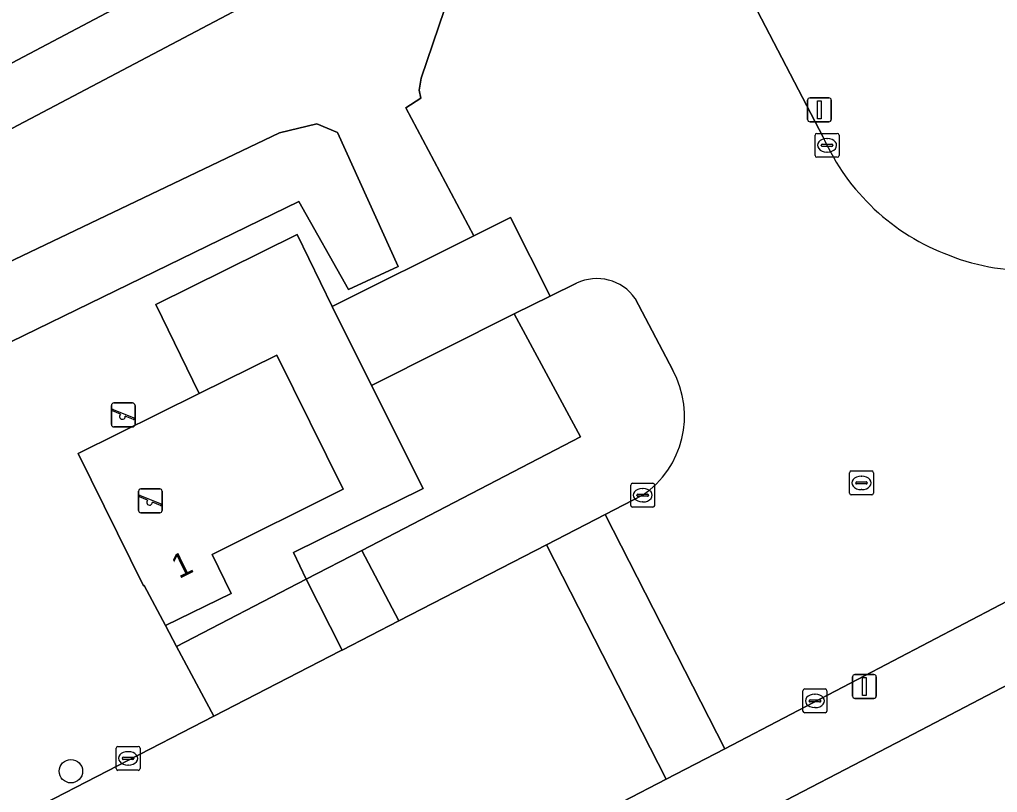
# Model space of a CAD drawing. Extents: x 162879 to 165540, y 384011 to 385181.
# Drawn here: x 163089.84 to 163130.74, y 384121.61 to 384153.92 of the extents above; entities that cross this region are included whole.
import ezdxf

# ---------------------------------------------------------------- set-up
doc = ezdxf.new("R2010")
doc.units = 0
for name, color, linetype in [('IMGEO_Boom', 7, 'Continuous'), ('IMGEO_Erf', 7, 'Continuous'), ('IMGEO_Groenvoorziening', 7, 'Continuous'), ('IMGEO_Kolk', 7, 'Continuous'), ('IMGEO_Lichtmast', 7, 'Continuous'), ('IMGEO_Loofbos', 7, 'Continuous'), ('IMGEO_Pand', 7, 'Continuous'), ('IMGEO_Pand_nummerreeks', 7, 'Continuous'), ('IMGEO_Rijbaan_lokaal_open', 7, 'Continuous'), ('IMGEO_Rioolput', 7, 'Continuous'), ('IMGEO_Speelvoorziening', 7, 'Continuous'), ('IMGEO_Voetpad_open', 7, 'Continuous')]:
    doc.layers.add(name, color=color, linetype=linetype)

msp = doc.modelspace()

# ---------------------------------------------------------------- linework, layer by layer
at = {"layer": 'IMGEO_Boom'}
msp.add_circle((163091.991, 384122.499), 0.489, dxfattribs=at)
at = {"layer": 'IMGEO_Erf'}
msp.add_lwpolyline([(163143.243, 384132.428), (163127.213, 384124.054), (163112.295, 384116.3), (163101.541, 384110.753), (163090.595, 384105.288), (163080.354, 384099.991), (163080.44, 384099.827), (163069.673, 384094.152), (163059.14, 384088.719), (163047.464, 384082.495), (163043.34, 384080.331), (163036.987, 384076.997)], dxfattribs=at)
at = {"layer": 'IMGEO_Groenvoorziening'}
for points in [[(163073.953, 384112.428), (163097.961, 384124.794), (163096.413, 384127.714), (163095.95, 384128.587), (163095.056, 384130.265), (163095.032, 384130.254), (163092.297, 384135.786), (163097.357, 384138.283), (163095.548, 384142.004), (163101.456, 384144.939), (163102.922, 384141.922), (163108.847, 384144.884), (163105.996, 384150.227), (163106.627, 384150.637), (163106.557, 384150.965), (163106.637, 384151.466), (163108.593, 384157.219), (163099.858, 384173.768), (163097.509, 384178.219), (163082.45, 384207.161)], [(163080.048, 384198.225), (163053.853, 384184.48), (163067.382, 384158.999), (163093.542, 384172.882), (163094.565, 384170.805), (163101.195, 384158.277), (163100.648, 384157.988), (163101.839, 384155.875), (163076.172, 384142.348), (163082.929, 384129.591), (163083.846, 384127.811), (163085.723, 384124.303), (163069.383, 384115.626), (163064.419, 384125.025), (163037.943, 384111.038)]]:
    msp.add_lwpolyline(points, dxfattribs=at)
for points in [[(163101.524, 384146.311), (163103.594, 384142.638), (163105.683, 384143.589), (163103.142, 384149.192), (163102.275, 384149.563), (163100.717, 384149.185), (163080.452, 384139.512), (163079.03, 384138.011), (163079.948, 384136.467), (163081.254, 384136.447)], [(163100.717, 384149.185), (163102.275, 384149.563), (163103.142, 384149.192), (163105.683, 384143.589), (163103.594, 384142.638), (163101.524, 384146.311), (163081.254, 384136.447), (163079.948, 384136.467), (163079.03, 384138.011), (163080.452, 384139.512)], [(163113.303, 384136.473), (163110.528, 384141.616), (163104.563, 384138.625), (163106.727, 384134.316), (163101.3, 384131.64), (163101.833, 384130.525), (163104.158, 384131.731)]]:
    msp.add_lwpolyline(points, close=True, dxfattribs=at)
at = {"layer": 'IMGEO_Kolk'}
for p, q in [((163123.113, 384148.235), (163123.113, 384149.087)), ((163123.188, 384149.161), (163124.04, 384149.161)), ((163124.114, 384149.087), (163124.114, 384148.235)), ((163123.372, 384148.655), (163123.372, 384148.667)), ((163123.415, 384148.704), (163123.813, 384148.704)), ((163123.601, 384148.941), (163123.626, 384148.941)), ((163123.856, 384148.667), (163123.856, 384148.655)), ((163123.81, 384148.618), (163123.412, 384148.618)), ((163123.624, 384148.381), (163123.599, 384148.381)), ((163124.04, 384148.161), (163123.188, 384148.161)), ((163115.403, 384133.61), (163115.403, 384134.462)), ((163115.478, 384134.536), (163116.33, 384134.536)), ((163116.404, 384134.462), (163116.404, 384133.61)), ((163115.662, 384134.03), (163115.662, 384134.042)), ((163116.1, 384133.993), (163115.702, 384133.993)), ((163115.705, 384134.079), (163116.103, 384134.079)), ((163115.891, 384134.316), (163115.916, 384134.316)), ((163116.146, 384134.042), (163116.146, 384134.03)), ((163116.33, 384133.536), (163115.478, 384133.536)), ((163115.914, 384133.756), (163115.889, 384133.756)), ((163122.607, 384125.013), (163122.607, 384125.865)), ((163122.682, 384125.939), (163123.534, 384125.939)), ((163123.608, 384125.865), (163123.608, 384125.013)), ((163122.866, 384125.433), (163122.866, 384125.445)), ((163123.304, 384125.396), (163122.906, 384125.396)), ((163122.909, 384125.482), (163123.307, 384125.482)), ((163123.095, 384125.719), (163123.12, 384125.719)), ((163123.35, 384125.445), (163123.35, 384125.433)), ((163123.534, 384124.939), (163122.682, 384124.939)), ((163123.118, 384125.159), (163123.093, 384125.159)), ((163093.882, 384122.61), (163093.882, 384123.462)), ((163093.957, 384123.536), (163094.809, 384123.536)), ((163094.37, 384123.316), (163094.395, 384123.316)), ((163094.883, 384123.462), (163094.883, 384122.61)), ((163094.141, 384123.03), (163094.141, 384123.042)), ((163094.579, 384122.993), (163094.181, 384122.993)), ((163094.184, 384123.079), (163094.582, 384123.079)), ((163094.625, 384123.042), (163094.625, 384123.03)), ((163094.809, 384122.536), (163093.957, 384122.536)), ((163094.393, 384122.756), (163094.368, 384122.756))]:
    msp.add_line(p, q, dxfattribs=at)
for points in [[(163123.113, 384148.235), (163123.113, 384149.087)], [(163123.188, 384149.161), (163124.04, 384149.161)], [(163124.114, 384149.087), (163124.114, 384148.235)], [(163124.04, 384148.161), (163123.188, 384148.161)], [(163115.403, 384133.61), (163115.403, 384134.462)], [(163115.478, 384134.536), (163116.33, 384134.536)], [(163116.404, 384134.462), (163116.404, 384133.61)], [(163116.33, 384133.536), (163115.478, 384133.536)], [(163122.607, 384125.013), (163122.607, 384125.865)], [(163122.682, 384125.939), (163123.534, 384125.939)], [(163123.608, 384125.865), (163123.608, 384125.013)], [(163123.534, 384124.939), (163122.682, 384124.939)], [(163093.882, 384122.61), (163093.882, 384123.462)], [(163093.957, 384123.536), (163094.809, 384123.536)], [(163094.883, 384123.462), (163094.883, 384122.61)], [(163094.809, 384122.536), (163093.957, 384122.536)]]:
    msp.add_lwpolyline(points, dxfattribs=at)
for centre, radius, start, end in [((163123.19, 384149.085), 0.0765, 91.552, 178.448), ((163123.19, 384149.085), 0.0765, 91.552, 178.448), ((163124.038, 384149.085), 0.0765, 1.552, 88.448), ((163124.038, 384149.085), 0.0765, 1.552, 88.448), ((163123.412, 384148.664), 0.0403, 85.8775, 175.7526), ((163123.817, 384148.666), 0.0386, 1.7309, 96.639), ((163123.409, 384148.654), 0.0366, 178.938, 274.7102), ((163123.813, 384148.661), 0.043, 264.8664, 352.4533), ((163123.19, 384148.237), 0.0765, 181.552, 268.448), ((163123.19, 384148.237), 0.0765, 181.552, 268.448), ((163124.038, 384148.237), 0.0765, 271.552, 358.448), ((163124.038, 384148.237), 0.0765, 271.552, 358.448), ((163115.48, 384134.46), 0.0765, 91.552, 178.448), ((163115.48, 384134.46), 0.0765, 91.552, 178.448), ((163116.328, 384134.46), 0.0765, 1.552, 88.448), ((163116.328, 384134.46), 0.0765, 1.552, 88.448), ((163115.702, 384134.039), 0.0403, 85.8775, 175.7526), ((163115.699, 384134.029), 0.0366, 178.938, 274.7102), ((163116.103, 384134.036), 0.043, 264.8664, 352.4533), ((163116.107, 384134.041), 0.0386, 1.7309, 96.639), ((163115.48, 384133.612), 0.0765, 181.552, 268.448), ((163115.48, 384133.612), 0.0765, 181.552, 268.448), ((163116.328, 384133.612), 0.0765, 271.552, 358.448), ((163116.328, 384133.612), 0.0765, 271.552, 358.448), ((163122.684, 384125.863), 0.0765, 91.552, 178.448), ((163122.684, 384125.863), 0.0765, 91.552, 178.448), ((163123.532, 384125.863), 0.0765, 1.552, 88.448), ((163123.532, 384125.863), 0.0765, 1.552, 88.448), ((163122.906, 384125.442), 0.0403, 85.8775, 175.7526), ((163122.903, 384125.432), 0.0366, 178.938, 274.7102), ((163123.307, 384125.439), 0.043, 264.8664, 352.4533), ((163123.311, 384125.444), 0.0386, 1.7309, 96.639), ((163122.684, 384125.015), 0.0765, 181.552, 268.448), ((163122.684, 384125.015), 0.0765, 181.552, 268.448), ((163123.532, 384125.015), 0.0765, 271.552, 358.448), ((163123.532, 384125.015), 0.0765, 271.552, 358.448), ((163093.959, 384123.46), 0.0765, 91.552, 178.448), ((163093.959, 384123.46), 0.0765, 91.552, 178.448), ((163094.807, 384123.46), 0.0765, 1.552, 88.448), ((163094.807, 384123.46), 0.0765, 1.552, 88.448), ((163094.181, 384123.039), 0.0403, 85.8775, 175.7526), ((163094.178, 384123.029), 0.0366, 178.938, 274.7102), ((163094.582, 384123.036), 0.043, 264.8664, 352.4533), ((163094.586, 384123.041), 0.0386, 1.7309, 96.639), ((163093.959, 384122.612), 0.0765, 181.552, 268.448), ((163093.959, 384122.612), 0.0765, 181.552, 268.448), ((163094.807, 384122.612), 0.0765, 271.552, 358.448), ((163094.807, 384122.612), 0.0765, 271.552, 358.448)]:
    msp.add_arc(centre, radius, start, end, dxfattribs=at)
for centre, major_axis, ratio, start_param, end_param in [((163123.6, 384148.661), (-0.387, 0.002), 0.722429, 4.712389, 7.853982), ((163123.625, 384148.661), (-0.39, 0.002), 0.717154, 1.570796, 4.712389), ((163115.89, 384134.036), (-0.387, 0.002), 0.722429, 4.712389, 7.853982), ((163115.915, 384134.036), (-0.39, 0.002), 0.717154, 1.570796, 4.712389), ((163123.094, 384125.439), (-0.387, 0.002), 0.722429, 4.712389, 7.853982), ((163123.119, 384125.439), (-0.39, 0.002), 0.717154, 1.570796, 4.712389), ((163094.369, 384123.036), (-0.387, 0.002), 0.722429, 4.712389, 7.853982), ((163094.394, 384123.036), (-0.39, 0.002), 0.717154, 1.570796, 4.712389)]:
    msp.add_ellipse(centre, major_axis=major_axis, ratio=ratio, start_param=start_param, end_param=end_param, dxfattribs=at)
at = {"layer": 'IMGEO_Lichtmast'}
for p, q in [((163122.801, 384149.746), (163122.801, 384150.546)), ((163122.801, 384150.546), (163122.801, 384149.746)), ((163122.901, 384150.646), (163123.691, 384150.646)), ((163123.691, 384150.646), (163122.901, 384150.646)), ((163123.791, 384150.546), (163123.791, 384149.746)), ((163123.791, 384149.746), (163123.791, 384150.546)), ((163123.691, 384149.646), (163122.901, 384149.646)), ((163122.901, 384149.646), (163123.691, 384149.646)), ((163124.682, 384125.64), (163124.682, 384126.44)), ((163124.682, 384126.44), (163124.682, 384125.64)), ((163124.782, 384126.54), (163125.572, 384126.54)), ((163125.572, 384126.54), (163124.782, 384126.54)), ((163125.672, 384126.44), (163125.672, 384125.64)), ((163125.672, 384125.64), (163125.672, 384126.44)), ((163125.572, 384125.54), (163124.782, 384125.54)), ((163124.782, 384125.54), (163125.572, 384125.54))]:
    msp.add_line(p, q, dxfattribs=at)
for points in [[(163123.221, 384150.521), (163123.371, 384150.521), (163123.371, 384149.771), (163123.221, 384149.771), (163123.221, 384150.521)], [(163125.102, 384126.415), (163125.252, 384126.415), (163125.252, 384125.665), (163125.102, 384125.665), (163125.102, 384126.415)]]:
    msp.add_lwpolyline(points, dxfattribs=at)
for centre, start, end in [((163122.901, 384150.546), 90, 180), ((163122.901, 384150.546), 90, 180), ((163123.691, 384150.546), 0, 90), ((163123.691, 384150.546), 360, 90), ((163122.901, 384149.746), 180, 270), ((163122.901, 384149.746), 180, 270), ((163123.691, 384149.746), 270, 0), ((163123.691, 384149.746), 270, 0), ((163124.782, 384126.44), 90, 180), ((163124.782, 384126.44), 90, 180), ((163125.572, 384126.44), 0, 90), ((163125.572, 384126.44), 360, 90), ((163124.782, 384125.64), 180, 270), ((163124.782, 384125.64), 180, 270), ((163125.572, 384125.64), 270, 0), ((163125.572, 384125.64), 270, 0)]:
    msp.add_arc(centre, 0.1, start, end, dxfattribs=at)
at = {"layer": 'IMGEO_Loofbos'}
msp.add_lwpolyline([(163177.768, 384191.622), (163169.674, 384220.665), (163168.074, 384226.307), (163167.934, 384226.8), (163157.97, 384222.156), (163157.754, 384218.928), (163159.831, 384215.446), (163145.913, 384206.852), (163144.445, 384205.946), (163142.416, 384204.693), (163116.116, 384192.067), (163115.847, 384189.643), (163114.752, 384186.202), (163124.89, 384162.957), (163120.518, 384154.619), (163123.456, 384148.995)], dxfattribs=at)
for centre, radius, start, end in [((163131.943, 384152.78), 9.293, 204.0349, 249.7066), ((163131.983, 384152.277), 8.837, 248.3297, 299.3005)]:
    msp.add_arc(centre, radius, start, end, dxfattribs=at)
at = {"layer": 'IMGEO_Pand'}
for points in [[(163100.648, 384157.988), (163101.195, 384158.277), (163094.565, 384170.805), (163067.808, 384156.669), (163074.422, 384144.138)], [(163100.608, 384139.888), (163097.357, 384138.283), (163092.297, 384135.786), (163095.032, 384130.254), (163095.056, 384130.265), (163095.95, 384128.587), (163098.698, 384129.929), (163097.902, 384131.558), (163103.383, 384134.294)]]:
    msp.add_lwpolyline(points, close=True, dxfattribs=at)
at = {"layer": 'IMGEO_Rijbaan_lokaal_open'}
for points in [[(163123.456, 384148.995), (163120.518, 384154.619), (163109.182, 384176.32), (163104.407, 384185.46), (163103.99, 384186.246), (163098.666, 384196.282), (163094.956, 384203.096), (163085.593, 384220.946), (163078.99, 384233.534), (163074.347, 384242.176), (163072.969, 384244.801), (163072.377, 384245.947)], [(163108.822, 384157.894), (163108.593, 384157.219), (163106.637, 384151.466), (163106.557, 384150.965), (163106.627, 384150.637), (163105.996, 384150.227), (163108.847, 384144.884), (163110.369, 384145.645), (163112.034, 384142.354), (163113.136, 384142.895)], [(163115.901, 384134.034), (163114.331, 384133.225), (163119.333, 384123.441), (163124.887, 384126.334), (163138.307, 384133.356), (163149.57, 384139.183), (163164.843, 384147.137)], [(163115.593, 384142.26), (163117.161, 384139.26)]]:
    msp.add_lwpolyline(points, dxfattribs=at)
for points in [[(163114.331, 384133.225), (163111.878, 384131.962), (163116.886, 384122.167), (163119.333, 384123.441)], [(163104.389, 384115.671), (163111.658, 384119.475), (163115.056, 384121.214), (163116.886, 384122.167), (163111.878, 384131.962), (163105.709, 384128.785), (163103.332, 384127.561), (163103.267, 384127.527), (163097.961, 384124.794), (163073.953, 384112.428), (163079.089, 384102.505), (163079.729, 384102.844), (163083.135, 384104.564), (163090.228, 384108.281), (163093.815, 384110.133), (163101.034, 384113.928)]]:
    msp.add_lwpolyline(points, close=True, dxfattribs=at)
for centre, radius, start, end in [((163131.943, 384152.78), 9.293, 204.0349, 249.7066), ((163131.983, 384152.277), 8.837, 248.3297, 299.3005), ((163113.987, 384141.117), 1.971, 35.4353, 115.5832), ((163113.655, 384137.34), 3.997, 304.1894, 28.6997)]:
    msp.add_arc(centre, radius, start, end, dxfattribs=at)
at = {"layer": 'IMGEO_Rioolput'}
for p, q in [((163124.553, 384134.124), (163124.553, 384134.976)), ((163124.628, 384135.05), (163125.48, 384135.05)), ((163125.041, 384134.83), (163125.066, 384134.83)), ((163125.554, 384134.976), (163125.554, 384134.124)), ((163124.812, 384134.544), (163124.812, 384134.556)), ((163125.25, 384134.507), (163124.852, 384134.507)), ((163124.855, 384134.593), (163125.253, 384134.593)), ((163125.296, 384134.556), (163125.296, 384134.544)), ((163125.48, 384134.05), (163124.628, 384134.05)), ((163125.064, 384134.27), (163125.039, 384134.27))]:
    msp.add_line(p, q, dxfattribs=at)
for points in [[(163124.553, 384134.124), (163124.553, 384134.976)], [(163124.628, 384135.05), (163125.48, 384135.05)], [(163125.554, 384134.976), (163125.554, 384134.124)], [(163125.48, 384134.05), (163124.628, 384134.05)]]:
    msp.add_lwpolyline(points, dxfattribs=at)
for centre, radius, start, end in [((163124.63, 384134.974), 0.0765, 91.552, 178.448), ((163124.63, 384134.974), 0.0765, 91.552, 178.448), ((163125.478, 384134.974), 0.0765, 1.552, 88.448), ((163125.478, 384134.974), 0.0765, 1.552, 88.448), ((163124.852, 384134.553), 0.0403, 85.8775, 175.7526), ((163124.849, 384134.543), 0.0366, 178.938, 274.7102), ((163125.253, 384134.55), 0.043, 264.8664, 352.4533), ((163125.257, 384134.555), 0.0386, 1.7309, 96.639), ((163124.63, 384134.126), 0.0765, 181.552, 268.448), ((163124.63, 384134.126), 0.0765, 181.552, 268.448), ((163125.478, 384134.126), 0.0765, 271.552, 358.448), ((163125.478, 384134.126), 0.0765, 271.552, 358.448)]:
    msp.add_arc(centre, radius, start, end, dxfattribs=at)
for centre, major_axis, ratio, start_param, end_param in [((163125.04, 384134.55), (-0.387, 0.002), 0.722429, 4.712389, 7.853982), ((163125.065, 384134.55), (-0.39, 0.002), 0.717154, 1.570796, 4.712389)]:
    msp.add_ellipse(centre, major_axis=major_axis, ratio=ratio, start_param=start_param, end_param=end_param, dxfattribs=at)
at = {"layer": 'IMGEO_Speelvoorziening'}
for p, q in [((163093.682, 384136.991), (163093.682, 384137.791)), ((163093.682, 384137.791), (163093.682, 384136.991)), ((163093.751, 384137.616), (163094.627, 384137.263)), ((163093.782, 384137.891), (163094.572, 384137.891)), ((163094.572, 384137.891), (163093.782, 384137.891)), ((163094.672, 384137.791), (163094.672, 384136.991)), ((163094.672, 384136.991), (163094.672, 384137.791)), ((163094.065, 384137.419), (163093.726, 384137.556)), ((163094.603, 384137.203), (163094.263, 384137.34)), ((163094.572, 384136.891), (163093.782, 384136.891)), ((163093.782, 384136.891), (163094.572, 384136.891)), ((163094.817, 384133.4), (163094.817, 384134.2)), ((163094.817, 384134.2), (163094.817, 384133.4)), ((163095.2, 384133.828), (163094.861, 384133.965)), ((163094.886, 384134.025), (163095.762, 384133.672)), ((163094.917, 384134.3), (163095.707, 384134.3)), ((163095.707, 384134.3), (163094.917, 384134.3)), ((163095.807, 384134.2), (163095.807, 384133.4)), ((163095.807, 384133.4), (163095.807, 384134.2)), ((163095.738, 384133.612), (163095.398, 384133.749)), ((163095.707, 384133.3), (163094.917, 384133.3)), ((163094.917, 384133.3), (163095.707, 384133.3))]:
    msp.add_line(p, q, dxfattribs=at)
for centre, radius, start, end in [((163093.782, 384137.791), 0.1, 90, 180), ((163093.782, 384137.791), 0.1, 90, 180), ((163093.739, 384137.586), 0.0327, 68.078, 248.078), ((163094.572, 384137.791), 0.1, 0, 90), ((163094.572, 384137.791), 0.1, 360, 90), ((163094.144, 384137.329), 0.12, 130.9928, 5.1632), ((163094.615, 384137.233), 0.0327, 248.078, 68.078), ((163093.782, 384136.991), 0.1, 180, 270), ((163093.782, 384136.991), 0.1, 180, 270), ((163094.572, 384136.991), 0.1, 270, 0), ((163094.572, 384136.991), 0.1, 270, 0), ((163094.917, 384134.2), 0.1, 90, 180), ((163094.917, 384134.2), 0.1, 90, 180), ((163094.874, 384133.995), 0.0327, 68.078, 248.078), ((163095.707, 384134.2), 0.1, 0, 90), ((163095.707, 384134.2), 0.1, 360, 90), ((163095.279, 384133.738), 0.12, 130.9928, 5.1632), ((163095.75, 384133.642), 0.0327, 248.078, 68.078), ((163094.917, 384133.4), 0.1, 180, 270), ((163094.917, 384133.4), 0.1, 180, 270), ((163095.707, 384133.4), 0.1, 270, 0), ((163095.707, 384133.4), 0.1, 270, 0)]:
    msp.add_arc(centre, radius, start, end, dxfattribs=at)
at = {"layer": 'IMGEO_Voetpad_open'}
for points in [[(163100.648, 384157.988), (163074.422, 384144.138), (163074.141, 384143.999), (163074.534, 384143.22), (163075.434, 384143.685), (163076.172, 384142.348), (163101.839, 384155.875)], [(163110.528, 384141.616), (163112.034, 384142.354), (163110.369, 384145.645), (163108.847, 384144.884), (163102.922, 384141.922), (163104.563, 384138.625)], [(163102.922, 384141.922), (163101.456, 384144.939), (163095.548, 384142.004), (163097.357, 384138.283), (163100.608, 384139.888), (163103.383, 384134.294), (163097.902, 384131.558), (163098.698, 384129.929), (163095.95, 384128.587), (163096.413, 384127.714), (163101.833, 384130.525), (163101.3, 384131.64), (163106.727, 384134.316), (163104.563, 384138.625)], [(163104.158, 384131.731), (163101.833, 384130.525), (163103.332, 384127.561), (163105.709, 384128.785)], [(163101.833, 384130.525), (163096.413, 384127.714), (163097.961, 384124.794), (163103.267, 384127.527), (163103.332, 384127.561)]]:
    msp.add_lwpolyline(points, close=True, dxfattribs=at)
for points in [[(163113.136, 384142.895), (163112.034, 384142.354), (163110.528, 384141.616), (163113.303, 384136.473), (163104.158, 384131.731), (163105.709, 384128.785), (163111.878, 384131.962), (163114.331, 384133.225), (163115.901, 384134.034)], [(163117.161, 384139.26), (163115.593, 384142.26)], [(163138.307, 384133.356), (163124.887, 384126.334), (163119.333, 384123.441), (163116.886, 384122.167), (163115.056, 384121.214)], [(163112.295, 384116.3), (163127.213, 384124.054), (163143.243, 384132.428)]]:
    msp.add_lwpolyline(points, dxfattribs=at)
for centre, radius, start, end in [((163113.987, 384141.117), 1.971, 35.4353, 115.5832), ((163113.655, 384137.34), 3.997, 304.1894, 28.6997)]:
    msp.add_arc(centre, radius, start, end, dxfattribs=at)

# ---------------------------------------------------------------- texts
at = {"layer": 'IMGEO_Pand_nummerreeks'}
msp.add_text('1', height=1, rotation=26.0295, dxfattribs=at).set_placement((163096.509, 384130.529))

doc.saveas('drawing.dxf')
